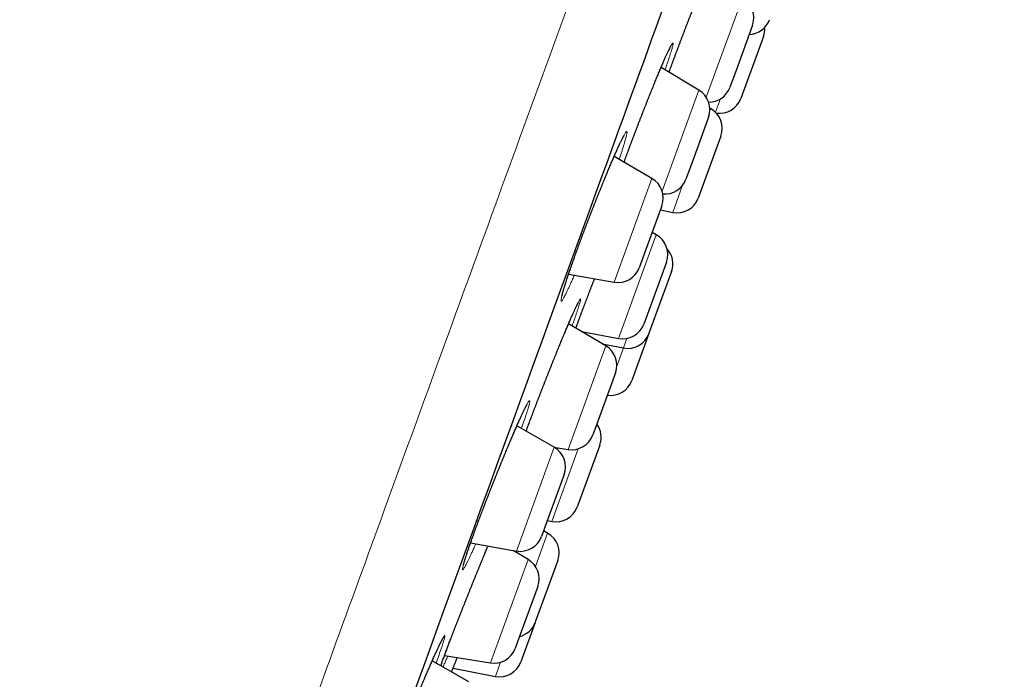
# Model space of a CAD drawing. Header units: millimetres. Extents: x 8 to 450, y 12 to 574.
# Tile 651 of 656: x 402 to 424, y 495 to 510. Entities that reach past the tile are written whole.
import ezdxf

# ---------------------------------------------------------------- set-up
doc = ezdxf.new("R2010")
doc.units = ezdxf.units.MM

msp = doc.modelspace()

# ---------------------------------------------------------------- linework, layer by layer
at = {"color": 252, "linetype": 'Continuous', "lineweight": 0}
for p, q in [((417.63, 507.789), (418.432, 509.992)), ((416.654, 505.71), (417.467, 507.946)), ((417.836, 507.456), (417.944, 507.754)), ((417.71, 507.496), (417.726, 507.538)), ((415.591, 503.691), (416.428, 505.989)), ((416.888, 505.237), (417.107, 505.839)), ((415.684, 502.444), (416.522, 504.744)), ((414.924, 502.568), (414.931, 502.587)), ((415.796, 502.234), (415.872, 502.444)), ((414.57, 499.985), (415.405, 502.28)), ((415.648, 501.83), (415.796, 502.234)), ((413.424, 497.734), (414.26, 500.032)), ((414.209, 498.39), (414.795, 500)), ((413.846, 497.392), (414.115, 498.131)), ((412.847, 495.253), (413.683, 497.549)), ((412.959, 494.957), (413.073, 495.268))]:
    msp.add_line(p, q, dxfattribs=at)
at = {"color": 7, "linetype": 'Continuous', "lineweight": 30}
for p, q in [((418.657, 509.385), (418.292, 508.383)), ((418.896, 509.136), (418.397, 507.763)), ((417.467, 507.946), (416.629, 508.447)), ((418.292, 508.383), (418.157, 508.012)), ((417.726, 507.538), (417.71, 507.547)), ((417.681, 507.346), (417.323, 506.362)), ((417.955, 506.929), (417.514, 505.717)), ((416.428, 505.989), (415.588, 506.474)), ((417.323, 506.362), (417.181, 505.973)), ((417.514, 505.717), (417.455, 505.556)), ((416.648, 505.385), (416.294, 504.413)), ((416.614, 505.291), (416.888, 505.237)), ((416.522, 504.744), (416.433, 504.794)), ((416.294, 504.413), (416.148, 504.012)), ((416.747, 504.137), (416.327, 502.982)), ((414.58, 503.869), (415.591, 503.691)), ((416.862, 503.927), (416.377, 502.595)), ((416.327, 502.982), (416.247, 502.764)), ((415.405, 502.28), (414.582, 502.772)), ((414.874, 502.598), (415.684, 502.444)), ((416.362, 502.554), (415.983, 501.511)), ((416.377, 502.595), (416.362, 502.554)), ((415.326, 502.327), (415.796, 502.234)), ((415.619, 501.68), (415.213, 500.566)), ((414.26, 500.032), (413.435, 500.509)), ((415.213, 500.566), (415.119, 500.307)), ((414.255, 500.035), (414.57, 499.985)), ((415.272, 500.083), (414.808, 498.811)), ((414.48, 499.428), (414.085, 498.344)), ((414.808, 498.811), (414.772, 498.711)), ((414.085, 498.344), (413.98, 498.056)), ((414.109, 498.409), (414.209, 498.39)), ((414.115, 498.131), (414.026, 498.181)), ((412.408, 497.913), (413.424, 497.734)), ((413.683, 497.549), (413.351, 497.747)), ((414.34, 497.524), (413.85, 496.177)), ((413.896, 496.948), (413.451, 495.725)), ((413.841, 496.152), (413.522, 495.277)), ((413.85, 496.177), (413.841, 496.152)), ((413.451, 495.725), (413.397, 495.576)), ((412.368, 494.834), (411.559, 495.301)), ((411.83, 495.417), (412.847, 495.253)), ((412.02, 495.135), (412.959, 494.957))]:
    msp.add_line(p, q, dxfattribs=at)
at = {"color": 252, "linetype": 'Continuous', "lineweight": 0, "flags": 128}
msp.add_lwpolyline([(411.349, 494.815), (411.397, 494.926), (411.442, 495.033), (411.487, 495.135), (411.529, 495.232), (411.569, 495.324), (411.607, 495.41), (411.643, 495.489), (411.676, 495.561), (411.706, 495.626), (411.734, 495.683), (411.759, 495.733), (411.78, 495.776), (411.799, 495.809), (411.814, 495.835), (411.825, 495.852), (411.834, 495.861), (411.839, 495.861), (411.84, 495.853), (411.838, 495.836), (411.833, 495.81), (411.824, 495.777), (411.812, 495.735), (411.796, 495.686), (411.778, 495.629), (411.756, 495.564), (411.731, 495.493), (411.703, 495.414), (411.673, 495.33), (411.673, 495.33)], dxfattribs=at)
at = {"color": 7, "linetype": 'Continuous', "lineweight": 30}
for centre, start, end in [((418.187, 509.556), 340, 60.7254), ((418.562, 509.679), 272.3337, 340), ((418.426, 509.307), 340, 3.3554), ((417.211, 507.517), 340, 59.1557), ((417.688, 508.183), 269.4275, 340), ((417.927, 507.934), 261.4623, 340), ((417.485, 507.1), 340, 61.1838), ((416.178, 505.556), 340, 60), ((416.711, 506.144), 265.2437, 340), ((416.985, 505.727), 258.8162, 340), ((416.277, 504.308), 340, 60.7254), ((416.392, 504.098), 340, 42.5449), ((415.678, 504.183), 260, 340), ((415.778, 502.935), 259.2746, 340), ((415.893, 502.725), 258.8162, 340), ((415.149, 501.851), 340, 59.1557), ((415.513, 501.682), 261.537, 340), ((414.802, 500.254), 340, 35.9442), ((414.649, 500.478), 260.8443, 340), ((414.01, 499.599), 340, 60), ((414.302, 498.882), 259.2746, 340), ((413.87, 497.695), 340, 60.7254), ((413.51, 498.227), 260, 340), ((413.427, 497.119), 340, 59.1557), ((413.371, 496.323), 284.0558, 340), ((412.927, 495.747), 260.8443, 340), ((413.052, 495.448), 259.2746, 340)]:
    msp.add_arc(centre, 0.5, start, end, dxfattribs=at)
at = {"color": 252, "linetype": 'Continuous', "lineweight": 0}
for points, knots in [([(380.97, 490.082), (381.728, 492.164), (383.97, 498.324), (388.938, 511.973), (395.282, 529.404), (401.627, 546.835), (407.005, 561.612), (410.599, 571.486), (411.44, 573.798), (411.44, 573.798)], [0.482659, 0.482659, 0.482659, 0.482659, 0.785398, 1.178097, 1.570796, 1.963495, 2.356194, 2.748894, 3.141593, 3.141593, 3.141593, 3.141593]), ([(404.216, 481.384), (404.634, 482.531), (405.118, 483.862), (406.206, 486.85), (406.81, 488.508), (408.119, 492.107), (408.826, 494.048), (410.322, 498.158), (411.111, 500.328), (412.752, 504.836), (413.604, 507.175), (415.344, 511.957), (416.233, 514.4), (418.026, 519.324), (418.929, 521.805), (420.723, 526.736), (421.615, 529.186), (423.362, 533.987), (424.218, 536.338), (425.87, 540.878), (426.667, 543.066), (428.178, 547.219), (428.893, 549.183), (430.223, 552.835), (430.837, 554.522), (431.947, 557.572), (432.443, 558.935), (433.303, 561.299), (433.668, 562.3), (434.255, 563.913), (434.478, 564.525), (434.775, 565.343), (434.85, 565.549), (434.85, 565.549)], [0, 0, 0, 0, 0.0625, 0.0625, 0.125, 0.125, 0.1875, 0.1875, 0.25, 0.25, 0.3125, 0.3125, 0.375, 0.375, 0.4375, 0.4375, 0.5, 0.5, 0.5625, 0.5625, 0.625, 0.625, 0.6875, 0.6875, 0.75, 0.75, 0.8125, 0.8125, 0.875, 0.875, 0.9375, 0.9375, 1, 1, 1, 1]), ([(416.805, 508.341), (416.814, 508.365), (416.837, 508.427), (416.875, 508.531), (416.92, 508.653), (416.966, 508.776), (417.013, 508.901), (417.06, 509.027), (417.109, 509.154), (417.157, 509.281), (417.205, 509.408), (417.254, 509.533), (417.301, 509.656), (417.349, 509.777), (417.395, 509.895), (417.44, 510.01), (417.484, 510.12), (417.518, 510.205), (417.537, 510.251), (417.542, 510.264)], [0, 0, 0, 0, 0.039112, 0.101633, 0.164227, 0.226748, 0.289057, 0.35144, 0.414035, 0.476702, 0.539298, 0.60168, 0.66408, 0.726694, 0.78938, 0.851993, 0.914394, 0.976824, 1, 1, 1, 1]), ([(415.808, 506.347), (415.812, 506.359), (415.831, 506.41), (415.865, 506.504), (415.911, 506.626), (415.957, 506.75), (416.004, 506.875), (416.052, 507.001), (416.1, 507.128), (416.149, 507.254), (416.198, 507.38), (416.246, 507.505), (416.295, 507.628), (416.342, 507.749), (416.389, 507.866), (416.435, 507.98), (416.48, 508.091), (416.524, 508.197), (416.566, 508.298), (416.606, 508.393), (416.644, 508.483), (416.68, 508.567), (416.713, 508.644), (416.745, 508.714), (416.773, 508.777), (416.799, 508.832), (416.822, 508.88), (416.842, 508.919), (416.859, 508.95), (416.873, 508.973), (416.884, 508.987), (416.891, 508.993), (416.895, 508.99), (416.896, 508.979), (416.894, 508.959), (416.888, 508.931), (416.879, 508.894), (416.867, 508.849), (416.851, 508.797), (416.833, 508.737), (416.811, 508.669), (416.787, 508.594), (416.759, 508.513), (416.737, 508.445), (416.722, 508.404), (416.719, 508.393)], [0, 0, 0, 0, 0.007506, 0.032407, 0.056319, 0.080313, 0.104335, 0.128329, 0.152241, 0.176152, 0.200146, 0.224167, 0.24816, 0.272072, 0.295994, 0.319999, 0.344031, 0.368035, 0.391958, 0.4159, 0.439923, 0.463973, 0.487997, 0.511938, 0.535894, 0.559932, 0.583998, 0.608036, 0.631993, 0.655954, 0.679997, 0.704067, 0.72811, 0.752071, 0.776024, 0.80006, 0.824123, 0.848158, 0.872112, 0.896048, 0.920067, 0.944114, 0.968132, 0.992069, 1, 1, 1, 1]), ([(414.708, 503.846), (414.702, 503.831), (414.682, 503.785), (414.651, 503.715), (414.615, 503.636), (414.582, 503.565), (414.552, 503.5), (414.524, 503.443), (414.499, 503.394), (414.477, 503.353), (414.459, 503.32), (414.443, 503.295), (414.43, 503.279), (414.421, 503.271), (414.415, 503.272), (414.412, 503.282), (414.413, 503.3), (414.417, 503.327), (414.424, 503.361), (414.435, 503.404), (414.448, 503.455), (414.465, 503.514), (414.486, 503.58), (414.509, 503.653), (414.534, 503.733), (414.563, 503.82), (414.595, 503.913), (414.628, 504.011), (414.665, 504.114), (414.703, 504.224), (414.745, 504.339), (414.789, 504.46), (414.834, 504.582), (414.88, 504.706), (414.927, 504.83), (414.974, 504.955), (415.023, 505.082), (415.071, 505.208), (415.121, 505.335), (415.17, 505.46), (415.219, 505.585), (415.268, 505.707), (415.316, 505.827), (415.364, 505.943), (415.41, 506.056), (415.456, 506.165), (415.5, 506.27), (415.542, 506.369), (415.582, 506.462), (415.621, 506.55), (415.657, 506.632), (415.691, 506.707), (415.723, 506.774), (415.751, 506.834), (415.778, 506.887), (415.801, 506.932), (415.821, 506.968), (415.838, 506.997), (415.852, 507.016), (415.863, 507.028), (415.87, 507.031), (415.875, 507.025), (415.876, 507.011), (415.873, 506.988), (415.867, 506.956), (415.858, 506.917), (415.846, 506.87), (415.83, 506.814), (415.811, 506.752), (415.79, 506.681), (415.765, 506.604), (415.737, 506.52), (415.715, 506.455), (415.702, 506.416), (415.7, 506.409)], [0, 0, 0, 0, 0.007077, 0.021209, 0.035292, 0.049389, 0.063535, 0.077697, 0.091843, 0.105941, 0.120046, 0.134199, 0.148368, 0.162521, 0.176626, 0.190728, 0.204878, 0.219044, 0.233194, 0.247295, 0.261384, 0.275522, 0.289675, 0.303813, 0.317902, 0.331975, 0.346096, 0.360234, 0.374355, 0.388428, 0.403067, 0.417725, 0.432364, 0.446427, 0.460538, 0.474665, 0.488776, 0.502839, 0.516902, 0.531012, 0.545139, 0.559249, 0.573312, 0.587384, 0.601504, 0.61564, 0.62976, 0.643832, 0.65792, 0.672057, 0.686209, 0.700345, 0.714433, 0.728534, 0.742683, 0.756849, 0.770998, 0.785099, 0.799204, 0.813357, 0.827527, 0.84168, 0.855785, 0.869883, 0.88403, 0.898193, 0.91234, 0.926438, 0.940523, 0.954655, 0.968804, 0.982936, 0.99702, 1, 1, 1, 1]), ([(414.743, 502.675), (414.749, 502.692), (414.767, 502.74), (414.798, 502.825), (414.838, 502.932), (414.879, 503.042), (414.922, 503.156), (414.966, 503.274), (415.012, 503.395), (415.059, 503.518), (415.107, 503.643), (415.139, 503.726), (415.155, 503.768)], [0, 0, 0, 0, 0.053869, 0.15916, 0.264573, 0.369864, 0.474798, 0.579855, 0.685271, 0.790808, 0.896224, 1, 1, 1, 1]), ([(413.64, 500.39), (413.648, 500.413), (413.669, 500.47), (413.705, 500.567), (413.748, 500.681), (413.792, 500.798), (413.838, 500.918), (413.884, 501.04), (413.932, 501.164), (413.981, 501.29), (414.03, 501.416), (414.08, 501.542), (414.129, 501.668), (414.179, 501.793), (414.228, 501.916), (414.277, 502.037), (414.325, 502.156), (414.372, 502.271), (414.418, 502.383), (414.462, 502.49), (414.505, 502.593), (414.546, 502.69), (414.585, 502.782), (414.622, 502.867), (414.657, 502.946), (414.689, 503.019), (414.718, 503.084), (414.745, 503.142), (414.769, 503.192), (414.79, 503.234), (414.807, 503.268), (414.822, 503.294), (414.833, 503.311), (414.841, 503.319), (414.845, 503.32), (414.847, 503.311), (414.845, 503.294), (414.839, 503.269), (414.83, 503.236), (414.818, 503.194), (414.803, 503.144), (414.785, 503.087), (414.763, 503.022), (414.739, 502.95), (414.711, 502.871), (414.685, 502.796), (414.667, 502.746), (414.66, 502.725)], [0, 0, 0, 0, 0.014652, 0.037154, 0.059732, 0.082336, 0.104915, 0.127416, 0.149917, 0.172495, 0.195098, 0.217676, 0.240177, 0.262689, 0.285277, 0.307891, 0.330479, 0.352991, 0.37552, 0.398125, 0.420757, 0.443363, 0.465892, 0.488435, 0.511055, 0.533701, 0.556321, 0.578864, 0.601411, 0.624036, 0.646686, 0.669311, 0.691858, 0.714398, 0.737015, 0.759659, 0.782276, 0.804816, 0.827341, 0.849943, 0.87257, 0.895172, 0.917697, 0.940156, 0.962692, 0.985254, 1, 1, 1, 1]), ([(412.523, 497.893), (412.514, 497.873), (412.492, 497.823), (412.459, 497.749), (412.423, 497.671), (412.391, 497.601), (412.361, 497.538), (412.334, 497.482), (412.31, 497.434), (412.288, 497.395), (412.27, 497.363), (412.255, 497.34), (412.244, 497.325), (412.236, 497.319), (412.231, 497.321), (412.229, 497.332), (412.231, 497.351), (412.237, 497.379), (412.246, 497.415), (412.258, 497.459), (412.273, 497.511), (412.291, 497.571), (412.313, 497.638), (412.338, 497.712), (412.365, 497.793), (412.396, 497.88), (412.429, 497.974), (412.465, 498.076), (412.505, 498.184), (412.546, 498.295), (412.588, 498.41), (412.632, 498.526), (412.678, 498.646), (412.724, 498.768), (412.772, 498.892), (412.821, 499.017), (412.871, 499.143), (412.921, 499.27), (412.971, 499.396), (413.021, 499.52), (413.071, 499.644), (413.121, 499.765), (413.17, 499.885), (413.218, 500), (413.265, 500.112), (413.31, 500.22), (413.354, 500.324), (413.397, 500.422), (413.438, 500.515), (413.476, 500.601), (413.512, 500.681), (413.546, 500.755), (413.577, 500.821), (413.605, 500.88), (413.631, 500.932), (413.653, 500.975), (413.673, 501.01), (413.689, 501.037), (413.702, 501.055), (413.712, 501.066), (413.718, 501.067), (413.721, 501.06), (413.72, 501.044), (413.717, 501.02), (413.709, 500.988), (413.699, 500.947), (413.685, 500.899), (413.668, 500.842), (413.647, 500.778), (413.624, 500.708), (413.598, 500.63), (413.569, 500.545), (413.548, 500.485), (413.536, 500.452), (413.535, 500.451)], [0, 0, 0, 0, 0.00935, 0.0235, 0.037667, 0.051817, 0.065919, 0.080028, 0.094186, 0.10836, 0.122517, 0.136627, 0.150733, 0.164887, 0.179057, 0.193212, 0.207318, 0.221411, 0.235553, 0.249711, 0.263853, 0.277946, 0.292024, 0.306149, 0.320291, 0.334417, 0.348494, 0.363138, 0.3778, 0.392444, 0.406512, 0.420627, 0.434759, 0.448874, 0.462941, 0.477008, 0.491123, 0.505254, 0.519369, 0.533436, 0.547512, 0.561637, 0.575777, 0.589902, 0.603978, 0.618071, 0.632211, 0.646368, 0.660509, 0.674601, 0.688707, 0.70286, 0.71703, 0.731184, 0.745289, 0.759398, 0.773556, 0.78773, 0.801888, 0.815997, 0.8301, 0.844251, 0.858419, 0.87257, 0.886673, 0.900761, 0.914898, 0.929051, 0.943188, 0.957276, 0.971312, 0.985395, 0.999494, 1, 1, 1, 1]), ([(411.748, 495.192), (411.752, 495.203), (411.764, 495.238), (411.789, 495.306), (411.822, 495.394), (411.857, 495.488), (411.893, 495.586), (411.933, 495.689), (411.974, 495.797), (412.017, 495.908), (412.061, 496.024), (412.107, 496.143), (412.155, 496.264), (412.203, 496.387), (412.253, 496.512), (412.302, 496.637), (412.353, 496.763), (412.403, 496.889), (412.454, 497.015), (412.504, 497.138), (412.553, 497.26), (412.602, 497.379), (412.65, 497.495), (412.697, 497.608), (412.742, 497.717), (412.775, 497.796), (412.792, 497.837), (412.796, 497.845)], [0, 0, 0, 0, 0.018604, 0.062344, 0.106031, 0.147983, 0.190078, 0.232221, 0.274316, 0.316268, 0.358219, 0.400313, 0.442456, 0.48455, 0.526501, 0.568471, 0.610585, 0.652747, 0.694861, 0.736831, 0.778834, 0.820981, 0.863176, 0.905322, 0.947325, 0.989355, 1, 1, 1, 1]), ([(411.673, 495.33), (411.672, 495.33), (411.663, 495.305), (411.654, 495.278), (411.644, 495.252)], [0, 0, 0, 0, 0.015708, 1, 1, 1, 1]), ([(411.902, 495.405), (411.898, 495.395), (411.881, 495.355), (411.853, 495.291), (411.822, 495.219), (411.805, 495.18), (411.798, 495.164)], [0, 0, 0, 0, 0.10673, 0.43873, 0.771864, 1, 1, 1, 1])]:
    msp.add_open_spline(points, degree=3, knots=knots, dxfattribs=at)
at = {"color": 7, "linetype": 'Continuous', "lineweight": 30}
for points, knots in [([(406.649, 482.211), (407.386, 484.236), (409.559, 490.206), (414.377, 503.443), (418.45, 514.634), (420.487, 520.23)], [0.475075, 0.475075, 0.475075, 0.475075, 0.785398, 1.178097, 1.570796, 1.570796, 1.570796, 1.570796]), ([(416.806, 508.341), (416.811, 508.357), (416.824, 508.392), (416.844, 508.447), (416.866, 508.506), (416.888, 508.566), (416.91, 508.626), (416.933, 508.687), (416.956, 508.749), (416.979, 508.811), (417.003, 508.873), (417.026, 508.936), (417.05, 508.999), (417.074, 509.062), (417.098, 509.125), (417.122, 509.188), (417.146, 509.251), (417.17, 509.314), (417.194, 509.377), (417.218, 509.44), (417.242, 509.503), (417.266, 509.565), (417.29, 509.626), (417.314, 509.687), (417.337, 509.747), (417.36, 509.806), (417.383, 509.864), (417.406, 509.922), (417.429, 509.979), (417.451, 510.036), (417.473, 510.091), (417.495, 510.145), (417.516, 510.198), (417.532, 510.238), (417.54, 510.259), (417.542, 510.263)], [0, 0, 0, 0, 0.026185, 0.057195, 0.088177, 0.119184, 0.150256, 0.181468, 0.212597, 0.243791, 0.275084, 0.306371, 0.337528, 0.368461, 0.399567, 0.43066, 0.461744, 0.492863, 0.524062, 0.555363, 0.58641, 0.617652, 0.648962, 0.680179, 0.71117, 0.74199, 0.772902, 0.803964, 0.835145, 0.866407, 0.897714, 0.929024, 0.960287, 0.991465, 1, 1, 1, 1]), ([(415.808, 506.347), (415.811, 506.354), (415.82, 506.38), (415.837, 506.426), (415.858, 506.485), (415.881, 506.544), (415.903, 506.605), (415.926, 506.666), (415.948, 506.727), (415.972, 506.788), (415.995, 506.851), (416.019, 506.913), (416.042, 506.976), (416.066, 507.039), (416.091, 507.102), (416.115, 507.166), (416.139, 507.229), (416.163, 507.292), (416.188, 507.354), (416.212, 507.417), (416.236, 507.479), (416.26, 507.54), (416.285, 507.601), (416.308, 507.662), (416.332, 507.722), (416.356, 507.782), (416.379, 507.84), (416.402, 507.897), (416.425, 507.954), (416.448, 508.009), (416.47, 508.064), (416.492, 508.117), (416.513, 508.17), (416.534, 508.221), (416.555, 508.271), (416.575, 508.32), (416.595, 508.366), (416.614, 508.412), (416.632, 508.455), (416.65, 508.498), (416.668, 508.538), (416.685, 508.577), (416.701, 508.614), (416.716, 508.649), (416.731, 508.683), (416.745, 508.714), (416.759, 508.744), (416.771, 508.771), (416.783, 508.796), (416.794, 508.818), (416.804, 508.839), (416.813, 508.857), (416.821, 508.873), (416.828, 508.886), (416.833, 508.896), (416.837, 508.904), (416.84, 508.909), (416.842, 508.912), (416.843, 508.913), (416.843, 508.913), (416.843, 508.913)], [0, 0, 0, 0, 0.006847, 0.025151, 0.04354, 0.061994, 0.080453, 0.098841, 0.117124, 0.135517, 0.153929, 0.172336, 0.190763, 0.209238, 0.22773, 0.246176, 0.264611, 0.283039, 0.301463, 0.319887, 0.338315, 0.35675, 0.375196, 0.393656, 0.412136, 0.430625, 0.449038, 0.467395, 0.485729, 0.50407, 0.522443, 0.540886, 0.559254, 0.57767, 0.596135, 0.614569, 0.632897, 0.651058, 0.669356, 0.687587, 0.705786, 0.72398, 0.742192, 0.760445, 0.778347, 0.796439, 0.814451, 0.83228, 0.849822, 0.867024, 0.884208, 0.901221, 0.91795, 0.934276, 0.950056, 0.9635, 0.976055, 0.987633, 0.998191, 1, 1, 1, 1]), ([(414.432, 503.378), (414.432, 503.378), (414.432, 503.378), (414.433, 503.381), (414.434, 503.385), (414.435, 503.392), (414.437, 503.402), (414.44, 503.414), (414.443, 503.428), (414.448, 503.445), (414.453, 503.465), (414.459, 503.487), (414.466, 503.511), (414.474, 503.538), (414.482, 503.566), (414.492, 503.597), (414.502, 503.63), (414.513, 503.665), (414.525, 503.702), (414.538, 503.74), (414.551, 503.781), (414.565, 503.823), (414.58, 503.867), (414.595, 503.912), (414.611, 503.959), (414.628, 504.007), (414.645, 504.057), (414.663, 504.108), (414.682, 504.161), (414.701, 504.214), (414.72, 504.269), (414.74, 504.325), (414.761, 504.382), (414.782, 504.439), (414.803, 504.497), (414.825, 504.556), (414.847, 504.616), (414.87, 504.677), (414.892, 504.738), (414.916, 504.799), (414.939, 504.861), (414.962, 504.923), (414.986, 504.986), (415.01, 505.049), (415.034, 505.112), (415.059, 505.175), (415.083, 505.238), (415.108, 505.301), (415.132, 505.364), (415.157, 505.426), (415.181, 505.488), (415.206, 505.55), (415.23, 505.611), (415.254, 505.672), (415.279, 505.732), (415.303, 505.792), (415.326, 505.851), (415.35, 505.908), (415.373, 505.965), (415.396, 506.021), (415.419, 506.076), (415.441, 506.13), (415.463, 506.182), (415.485, 506.234), (415.506, 506.284), (415.527, 506.333), (415.548, 506.381), (415.567, 506.427), (415.587, 506.471), (415.605, 506.514), (415.624, 506.555), (415.641, 506.594), (415.658, 506.632), (415.674, 506.668), (415.69, 506.701), (415.705, 506.733), (415.719, 506.763), (415.732, 506.791), (415.745, 506.817), (415.756, 506.841), (415.767, 506.862), (415.777, 506.88), (415.785, 506.896), (415.793, 506.91), (415.799, 506.921), (415.804, 506.93), (415.807, 506.936), (415.81, 506.939), (415.811, 506.941), (415.811, 506.941), (415.811, 506.941)], [0, 0, 0, 0, 0.005229, 0.012486, 0.020346, 0.028798, 0.037813, 0.047347, 0.057348, 0.067752, 0.07851, 0.089523, 0.100739, 0.112119, 0.123634, 0.135259, 0.146976, 0.158772, 0.170636, 0.18256, 0.194539, 0.206566, 0.218593, 0.230647, 0.242698, 0.254762, 0.266854, 0.278996, 0.291154, 0.303286, 0.31548, 0.327695, 0.339883, 0.352014, 0.36413, 0.376291, 0.3885, 0.400719, 0.412897, 0.425007, 0.437156, 0.449345, 0.461527, 0.473722, 0.485945, 0.498187, 0.510398, 0.522601, 0.534799, 0.546994, 0.559189, 0.571386, 0.583587, 0.595795, 0.608012, 0.62024, 0.632479, 0.644669, 0.656819, 0.668951, 0.681084, 0.693235, 0.705426, 0.717574, 0.729747, 0.741955, 0.754147, 0.76627, 0.778282, 0.790337, 0.802374, 0.814382, 0.826378, 0.838378, 0.850395, 0.862216, 0.874108, 0.885934, 0.897624, 0.909102, 0.920312, 0.931425, 0.942419, 0.953175, 0.963606, 0.972599, 0.981065, 0.988945, 0.996207, 1, 1, 1, 1]), ([(414.743, 502.675), (414.747, 502.686), (414.757, 502.712), (414.773, 502.756), (414.791, 502.806), (414.81, 502.857), (414.83, 502.91), (414.85, 502.964), (414.87, 503.019), (414.891, 503.075), (414.913, 503.132), (414.935, 503.19), (414.957, 503.249), (414.98, 503.308), (415.002, 503.368), (415.025, 503.429), (415.049, 503.49), (415.073, 503.552), (415.096, 503.614), (415.121, 503.677), (415.14, 503.728), (415.152, 503.758), (415.155, 503.768)], [0, 0, 0, 0, 0.034687, 0.08676, 0.138803, 0.190894, 0.243105, 0.29556, 0.347902, 0.400346, 0.452973, 0.505609, 0.558044, 0.610114, 0.662417, 0.714756, 0.767079, 0.819464, 0.871984, 0.924754, 0.977012, 1, 1, 1, 1]), ([(413.64, 500.39), (413.645, 500.402), (413.655, 500.432), (413.673, 500.48), (413.693, 500.534), (413.714, 500.589), (413.735, 500.645), (413.756, 500.702), (413.778, 500.76), (413.8, 500.818), (413.823, 500.878), (413.846, 500.938), (413.869, 500.999), (413.892, 501.061), (413.916, 501.122), (413.94, 501.184), (413.964, 501.247), (413.989, 501.31), (414.013, 501.372), (414.038, 501.435), (414.063, 501.498), (414.087, 501.561), (414.112, 501.624), (414.137, 501.687), (414.162, 501.749), (414.186, 501.811), (414.211, 501.873), (414.235, 501.933), (414.26, 501.994), (414.284, 502.053), (414.308, 502.113), (414.331, 502.171), (414.355, 502.229), (414.378, 502.286), (414.401, 502.341), (414.423, 502.395), (414.446, 502.449), (414.467, 502.501), (414.488, 502.552), (414.509, 502.601), (414.53, 502.65), (414.549, 502.697), (414.569, 502.742), (414.588, 502.786), (414.606, 502.828), (414.624, 502.869), (414.64, 502.908), (414.657, 502.945), (414.672, 502.98), (414.687, 503.013), (414.701, 503.044), (414.715, 503.074), (414.727, 503.102), (414.739, 503.127), (414.75, 503.15), (414.76, 503.171), (414.769, 503.19), (414.777, 503.206), (414.784, 503.219), (414.789, 503.23), (414.794, 503.237), (414.797, 503.243), (414.798, 503.246), (414.799, 503.247), (414.799, 503.247), (414.799, 503.247)], [0, 0, 0, 0, 0.011774, 0.028486, 0.045227, 0.061931, 0.07855, 0.095168, 0.111886, 0.128592, 0.145312, 0.162067, 0.178859, 0.195621, 0.212367, 0.229108, 0.245846, 0.262585, 0.279328, 0.296078, 0.312839, 0.329614, 0.346408, 0.363222, 0.379982, 0.396694, 0.413378, 0.430063, 0.446771, 0.463532, 0.480292, 0.497035, 0.513848, 0.530674, 0.547435, 0.564074, 0.580693, 0.597382, 0.614048, 0.63072, 0.647418, 0.66417, 0.680792, 0.697468, 0.71418, 0.730838, 0.747363, 0.763723, 0.780069, 0.796484, 0.812918, 0.82933, 0.845681, 0.861926, 0.878016, 0.893889, 0.909474, 0.924681, 0.939404, 0.953525, 0.965817, 0.977347, 0.988009, 0.99774, 1, 1, 1, 1]), ([(414.924, 502.568), (414.926, 502.572), (414.928, 502.579), (414.931, 502.585), (414.931, 502.587)], [0, 0, 0, 0, 0.775651, 1, 1, 1, 1]), ([(412.945, 499.33), (412.949, 499.34), (412.962, 499.372), (412.983, 499.424), (413.008, 499.486), (413.033, 499.548), (413.058, 499.61), (413.082, 499.671), (413.107, 499.731), (413.131, 499.79), (413.156, 499.849), (413.18, 499.908), (413.204, 499.965), (413.227, 500.022), (413.251, 500.078), (413.274, 500.133), (413.296, 500.186), (413.318, 500.238), (413.34, 500.289), (413.361, 500.339), (413.382, 500.387), (413.403, 500.434), (413.423, 500.479), (413.442, 500.523), (413.461, 500.566), (413.479, 500.606), (413.496, 500.645), (413.513, 500.683), (413.529, 500.718), (413.545, 500.751), (413.559, 500.782), (413.573, 500.811), (413.586, 500.839), (413.599, 500.864), (413.61, 500.887), (413.621, 500.908), (413.63, 500.927), (413.639, 500.943), (413.646, 500.956), (413.652, 500.966), (413.656, 500.974), (413.659, 500.979), (413.661, 500.982), (413.662, 500.984), (413.662, 500.983), (413.662, 500.983)], [0, 0, 0, 0, 0.012702, 0.038128, 0.063582, 0.089061, 0.114442, 0.139756, 0.165033, 0.190318, 0.215642, 0.241055, 0.26641, 0.291796, 0.317274, 0.342745, 0.368096, 0.393245, 0.418453, 0.443695, 0.468904, 0.494122, 0.519378, 0.544714, 0.569776, 0.594976, 0.620188, 0.645265, 0.67009, 0.694622, 0.719164, 0.743775, 0.76833, 0.792762, 0.816991, 0.840923, 0.864446, 0.887427, 0.909707, 0.931099, 0.949133, 0.966078, 0.982037, 0.996717, 1, 1, 1, 1]), ([(412.25, 497.418), (412.25, 497.417), (412.25, 497.417), (412.25, 497.419), (412.251, 497.422), (412.252, 497.428), (412.254, 497.436), (412.257, 497.447), (412.26, 497.46), (412.264, 497.475), (412.269, 497.493), (412.275, 497.514), (412.282, 497.537), (412.29, 497.562), (412.298, 497.589), (412.308, 497.619), (412.318, 497.651), (412.329, 497.684), (412.341, 497.72), (412.354, 497.757), (412.367, 497.796), (412.381, 497.837), (412.396, 497.88), (412.412, 497.924), (412.428, 497.97), (412.445, 498.018), (412.463, 498.067), (412.481, 498.117), (412.499, 498.168), (412.519, 498.221), (412.538, 498.274), (412.559, 498.329), (412.58, 498.385), (412.601, 498.442), (412.623, 498.499), (412.645, 498.558), (412.667, 498.617), (412.69, 498.677), (412.713, 498.737), (412.737, 498.799), (412.76, 498.86), (412.785, 498.923), (412.809, 498.985), (412.833, 499.047), (412.858, 499.11), (412.883, 499.173), (412.908, 499.236), (412.928, 499.288), (412.941, 499.319), (412.945, 499.33)], [0, 0, 0, 0, 0.003077, 0.016378, 0.030736, 0.046323, 0.063079, 0.080911, 0.099696, 0.119299, 0.139587, 0.160439, 0.181751, 0.20344, 0.225438, 0.247693, 0.270155, 0.29271, 0.31543, 0.338187, 0.361006, 0.383916, 0.40695, 0.430061, 0.453118, 0.476315, 0.499574, 0.522804, 0.545938, 0.569038, 0.592227, 0.615519, 0.638841, 0.662096, 0.685226, 0.708414, 0.731699, 0.754973, 0.778272, 0.801627, 0.82502, 0.848363, 0.871692, 0.895015, 0.918334, 0.941656, 0.964984, 0.988323, 1, 1, 1, 1]), ([(411.748, 495.192), (411.749, 495.193), (411.753, 495.205), (411.762, 495.23), (411.775, 495.268), (411.79, 495.307), (411.805, 495.348), (411.821, 495.391), (411.837, 495.435), (411.854, 495.481), (411.872, 495.528), (411.89, 495.577), (411.909, 495.626), (411.928, 495.678), (411.948, 495.73), (411.969, 495.784), (411.99, 495.839), (412.011, 495.895), (412.033, 495.951), (412.056, 496.009), (412.078, 496.068), (412.101, 496.127), (412.125, 496.187), (412.149, 496.247), (412.172, 496.308), (412.197, 496.37), (412.221, 496.432), (412.246, 496.495), (412.271, 496.557), (412.296, 496.62), (412.321, 496.683), (412.346, 496.745), (412.371, 496.808), (412.396, 496.871), (412.421, 496.933), (412.446, 496.996), (412.471, 497.058), (412.496, 497.12), (412.521, 497.181), (412.546, 497.241), (412.57, 497.301), (412.595, 497.36), (412.619, 497.419), (412.642, 497.476), (412.666, 497.533), (412.689, 497.589), (412.712, 497.644), (412.734, 497.698), (412.756, 497.75), (412.777, 497.8), (412.79, 497.831), (412.796, 497.845)], [0, 0, 0, 0, 0.001284, 0.021919, 0.04256, 0.063151, 0.083723, 0.104428, 0.12523, 0.146058, 0.166822, 0.187484, 0.208282, 0.229111, 0.249943, 0.270803, 0.291725, 0.312664, 0.333565, 0.354459, 0.375349, 0.39624, 0.417136, 0.43804, 0.458956, 0.479889, 0.500844, 0.521825, 0.542815, 0.563725, 0.584586, 0.605427, 0.626283, 0.647179, 0.668169, 0.689085, 0.710053, 0.731087, 0.752108, 0.773026, 0.79378, 0.814689, 0.835569, 0.85644, 0.877334, 0.89828, 0.919253, 0.94009, 0.961044, 0.982032, 1, 1, 1, 1]), ([(410.345, 492.212), (410.345, 492.212), (410.345, 492.212), (410.345, 492.213), (410.346, 492.217), (410.348, 492.222), (410.35, 492.23), (410.352, 492.241), (410.356, 492.253), (410.361, 492.269), (410.366, 492.287), (410.372, 492.307), (410.38, 492.33), (410.388, 492.355), (410.397, 492.382), (410.407, 492.411), (410.417, 492.442), (410.429, 492.476), (410.441, 492.511), (410.454, 492.548), (410.468, 492.587), (410.483, 492.628), (410.498, 492.67), (410.514, 492.714), (410.531, 492.759), (410.548, 492.806), (410.566, 492.854), (410.585, 492.904), (410.604, 492.955), (410.624, 493.007), (410.644, 493.06), (410.665, 493.115), (410.686, 493.17), (410.708, 493.227), (410.73, 493.284), (410.753, 493.343), (410.776, 493.402), (410.799, 493.461), (410.823, 493.522), (410.847, 493.583), (410.871, 493.644), (410.896, 493.706), (410.92, 493.768), (410.945, 493.83), (410.97, 493.893), (410.996, 493.956), (411.021, 494.019), (411.046, 494.082), (411.072, 494.144), (411.097, 494.206), (411.123, 494.268), (411.148, 494.33), (411.173, 494.392), (411.198, 494.453), (411.224, 494.514), (411.249, 494.574), (411.273, 494.633), (411.298, 494.691), (411.322, 494.749), (411.346, 494.806), (411.369, 494.861), (411.393, 494.916), (411.415, 494.97), (411.438, 495.022), (411.46, 495.074), (411.482, 495.124), (411.503, 495.173), (411.524, 495.22), (411.544, 495.266), (411.563, 495.31), (411.582, 495.353), (411.6, 495.394), (411.618, 495.433), (411.635, 495.471), (411.652, 495.507), (411.668, 495.541), (411.683, 495.574), (411.697, 495.604), (411.71, 495.632), (411.723, 495.658), (411.734, 495.682), (411.745, 495.703), (411.754, 495.722), (411.763, 495.739), (411.771, 495.754), (411.777, 495.765), (411.782, 495.774), (411.786, 495.781), (411.788, 495.785), (411.79, 495.787), (411.79, 495.787), (411.79, 495.787)], [0, 0, 0, 0, 0.001237, 0.007921, 0.015278, 0.023311, 0.031991, 0.041265, 0.051063, 0.061306, 0.071919, 0.082799, 0.093961, 0.105254, 0.116666, 0.128188, 0.139819, 0.151568, 0.163321, 0.175144, 0.187047, 0.198984, 0.210905, 0.222792, 0.234674, 0.246641, 0.258654, 0.270671, 0.282642, 0.294561, 0.306592, 0.318608, 0.330629, 0.34267, 0.354746, 0.366825, 0.378882, 0.390935, 0.402986, 0.415039, 0.427095, 0.439156, 0.451224, 0.463303, 0.475394, 0.487501, 0.499602, 0.511663, 0.523693, 0.535716, 0.547749, 0.55981, 0.571933, 0.583999, 0.596103, 0.608238, 0.620352, 0.632398, 0.644377, 0.656433, 0.668466, 0.680497, 0.692542, 0.704619, 0.716656, 0.728676, 0.74075, 0.752826, 0.76484, 0.776749, 0.788604, 0.800504, 0.812445, 0.824409, 0.836378, 0.848324, 0.860226, 0.872059, 0.883796, 0.895406, 0.906856, 0.918112, 0.92929, 0.940349, 0.951204, 0.961766, 0.970915, 0.979527, 0.987524, 0.994854, 1, 1, 1, 1]), ([(411.988, 495.054), (411.994, 495.071), (412.008, 495.106), (412.031, 495.162), (412.055, 495.222), (412.08, 495.284), (412.1, 495.334), (412.112, 495.364), (412.114, 495.371)], [0, 0, 0, 0, 0.174007, 0.363214, 0.553772, 0.744331, 0.937488, 1, 1, 1, 1])]:
    msp.add_open_spline(points, degree=3, knots=knots, dxfattribs=at)

doc.saveas('drawing.dxf')
